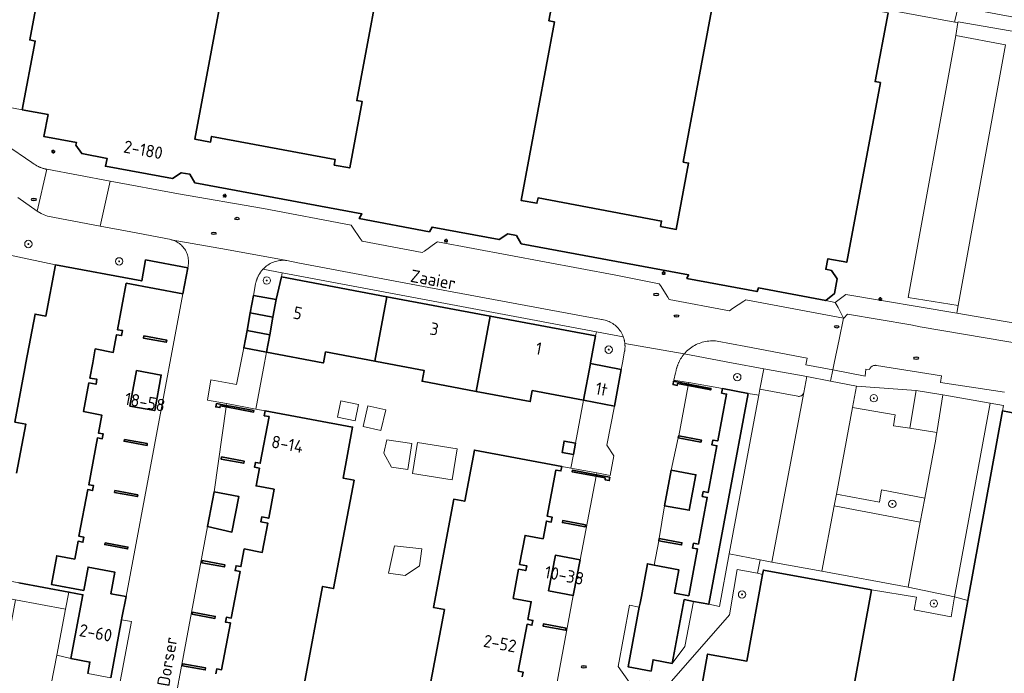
# Model space of a CAD drawing. Header units: metres. Extents: x 152610 to 160096, y 456114 to 462495.
# Tile 388 of 656: x 157570 to 157677, y 460329 to 460400. Entities that reach past the tile are written whole.
import ezdxf
from ezdxf.enums import TextEntityAlignment as Align

# ---------------------------------------------------------------- set-up
doc = ezdxf.new("R2010")
doc.units = ezdxf.units.M
doc.header["$LTSCALE"] = 0.5
doc.layers.get('0').update_dxf_attribs({"linetype": 'CONTINUOUS'})
for name, color, linetype, lineweight in [('B-PV-GR-BEPLANTING_CULTUUR_BODEMBEDEKKER-GV', 251, 'CONTINUOUS', 18), ('B-PV-GR-BEPLANTING_CULTUUR_HEESTERS-GV', 251, 'CONTINUOUS', 18), ('B-PV-GR-BOOM-S', 251, 'CONTINUOUS', 25), ('B-PV-GR-GROENVOORZIENING-GV', 251, 'CONTINUOUS', 18), ('B-PV-GR-HAAG-GV', 251, 'CONTINUOUS', 13), ('B-PV-IE-MEUBILAIR-S', 251, 'CONTINUOUS', 25), ('B-PV-OG-BEBOUWING-GV', 6, 'CONTINUOUS', 35), ('B-PV-OG-BEBOUWING-T18', 1, 'CONTINUOUS', 18), ('B-PV-OG-BEBOUWING_OVERBOUWING-GV', 251, 'CONTINUOUS', 18), ('B-PV-OG-BEBOUWING_SCHUUR-GV', 251, 'CONTINUOUS', 18), ('B-PV-OG-TERREIN_BEGROEID-GV', 251, 'CONTINUOUS', 18), ('B-PV-OG-TOPOGRAFIE-T18', 1, 'CONTINUOUS', 18), ('B-PV-VH-ONVERHARD_ZAND-GV', 251, 'CONTINUOUS', 18), ('B-PV-VH-OPENVERHARDING_BETONSTRAATSTEEN-GV', 251, 'CONTINUOUS', 18), ('B-PV-VH-OPENVERHARDING_STRAATBAKSTEEN-GV', 251, 'CONTINUOUS', 18), ('B-PV-VH-OPENVERHARDING_TEGEL-GV', 251, 'CONTINUOUS', 18)]:
    doc.layers.add(name, color=color, linetype=linetype, lineweight=lineweight)
doc.styles.add('NLCS-ISO', font='NLCS-ISO.ttf')
doc.styles.add('NLCS-ISO-M750-T18', font='NLCS-ISO.ttf', dxfattribs={"height": 1.35})

# ---------------------------------------------------------------- blocks, each defined once
blk = doc.blocks.new('SIE-MEUBILAIR_PAAL_LICHTMAST-SO')
for points in [[(-0.62, 0), (-1, 0)], [(-0.71, 0.71), (-0.44, 0.44)], [(0, 1), (0, 0.62)], [(0.44, 0.44), (0.71, 0.71)], [(1, 0), (0.62, 0)], [(-0.71, -0.71), (-0.44, -0.44)], [(0, -0.62), (0, -1)], [(0.44, -0.44), (0.71, -0.71)]]:
    blk.add_lwpolyline(points)
blk.add_circle((0, 0), 0.5)
blk = doc.blocks.new('SIE-MEUBILAIR_PUT_RIOOLPUT-SO')
blk.add_ellipse((0, 0), major_axis=(1.25, 0), ratio=0.54)
at = {"style": 'NLCS-ISO'}
blk.add_text('ri', height=0.75, dxfattribs=at).set_placement((-0.04, 0.07), align=Align.MIDDLE_CENTER)
blk = doc.blocks.new('SGR-BOOM_GBKN-SO')
at = {"linetype": 'ByBlock', "lineweight": 18}
h = blk.add_hatch(color=0, dxfattribs=at)
h.dxf.hatch_style = 1
edge = h.paths.add_edge_path()
edge.add_arc((0, 0), 0.25, 0, 360)
at = {"color": 0, "linetype": 'ByBlock', "lineweight": 18}
for radius in [2, 0.25]:
    blk.add_circle((0, 0), radius, dxfattribs=at)
at = {"color": 0, "linetype": 'ByBlock', "lineweight": 18, "style": 'NLCS-ISO'}
blk.add_attdef('SOORT', (2.5, 0), '', height=1.5, dxfattribs=at)

msp = doc.modelspace()

# ---------------------------------------------------------------- linework, layer by layer
at = {"layer": 'B-PV-GR-BEPLANTING_CULTUUR_BODEMBEDEKKER-GV', "flags": 128}
msp.add_lwpolyline([(157647.353, 460363.204), (157642.239, 460364.17), (157642.192, 460364.113), (157642.146, 460364.055), (157642.101, 460363.996), (157642.057, 460363.936), (157642.014, 460363.876), (157641.973, 460363.814), (157641.932, 460363.752), (157641.904, 460363.708), (157641.892, 460363.69), (157641.854, 460363.626), (157641.817, 460363.562), (157641.78, 460363.498), (157641.745, 460363.432), (157641.712, 460363.366), (157641.679, 460363.3), (157641.647, 460363.233), (157641.632, 460363.198), (157641.617, 460363.165), (157641.588, 460363.097), (157641.56, 460363.028), (157641.533, 460362.959), (157641.508, 460362.89), (157641.484, 460362.82), (157641.461, 460362.749), (157641.435, 460362.663), (157641.419, 460362.607), (157641.399, 460362.536), (157641.381, 460362.464), (157641.365, 460362.391), (157641.349, 460362.319), (157641.335, 460362.246), (157641.323, 460362.173), (157641.311, 460362.1), (157641.123, 460361.333), (157642.434, 460361.101), (157642.726, 460361.049), (157646.39, 460360.4), (157649.17, 460359.88), (157650.316, 460359.671), (157650.44, 460360.34), (157650.87, 460362.54)], close=True, dxfattribs=at)
at = {"layer": 'B-PV-GR-BEPLANTING_CULTUUR_HEESTERS-GV', "flags": 128}
for points in [[(157568.259, 460375.048), (157574.04, 460373.83), (157583.39, 460372.09), (157583.82, 460374.36), (157588.381, 460373.52), (157588.414, 460373.656), (157588.44, 460373.795), (157588.457, 460373.934), (157588.467, 460374.074), (157588.468, 460374.214), (157588.462, 460374.355), (157588.448, 460374.494), (157588.425, 460374.633), (157588.395, 460374.77), (157588.357, 460374.905), (157588.312, 460375.038), (157588.258, 460375.168), (157588.198, 460375.295), (157588.131, 460375.418), (157588.056, 460375.537), (157587.975, 460375.652), (157587.888, 460375.762), (157587.794, 460375.866), (157587.695, 460375.966), (157587.59, 460376.059), (157587.48, 460376.146), (157587.365, 460376.227), (157587.246, 460376.301), (157587.123, 460376.369), (157586.996, 460376.429), (157586.866, 460376.482), (157586.733, 460376.527), (157586.598, 460376.565), (157586.58, 460376.569), (157582.23, 460377.41), (157578.87, 460378.048), (157573.17, 460379.13), (157572.823, 460379.261), (157572.48, 460379.4), (157572.06, 460379.67), (157569.96, 460381.13)], [(157641.82, 460315.145), (157644.779, 460331.585), (157649.038, 460330.826), (157650.745, 460340.233), (157650.2, 460340.37), (157648.001, 460340.748), (157647.61, 460338.631), (157647.14, 460335.83), (157640.609, 460328.347)]]:
    msp.add_lwpolyline(points, dxfattribs=at)
for points in [[(157598.623, 460372.97), (157596.547, 460373.36), (157596.508, 460373.316), (157596.47, 460373.272), (157596.433, 460373.227), (157596.396, 460373.181), (157596.36, 460373.135), (157596.325, 460373.088), (157596.291, 460373.04), (157596.258, 460372.992), (157596.225, 460372.944), (157596.194, 460372.894), (157596.163, 460372.845), (157596.133, 460372.794), (157596.104, 460372.743), (157596.076, 460372.692), (157596.049, 460372.64), (157596.035, 460372.613), (157596.022, 460372.588), (157595.997, 460372.536), (157595.972, 460372.482), (157595.948, 460372.429), (157595.926, 460372.375), (157595.904, 460372.321), (157595.883, 460372.266), (157595.863, 460372.211), (157595.844, 460372.155), (157595.826, 460372.1), (157595.809, 460372.044), (157595.793, 460371.988), (157595.778, 460371.931), (157595.763, 460371.874), (157595.75, 460371.817), (157595.738, 460371.76), (157595.53, 460370.52), (157597.98, 460370.06), (157598.54, 460372.52)], [(157635.63, 460366.03), (157632.709, 460366.578), (157632.63, 460366.14), (157632.076, 460363.204), (157632.06, 460363.12), (157635.41, 460362.49), (157635.542, 460363.204), (157635.773, 460364.459), (157635.782, 460364.512), (157635.79, 460364.564), (157635.797, 460364.617), (157635.802, 460364.67), (157635.807, 460364.723), (157635.812, 460364.776), (157635.815, 460364.829), (157635.817, 460364.882), (157635.818, 460364.935), (157635.818, 460364.988), (157635.818, 460365.042), (157635.816, 460365.095), (157635.814, 460365.148), (157635.81, 460365.201), (157635.806, 460365.254), (157635.801, 460365.307), (157635.795, 460365.36), (157635.787, 460365.413), (157635.779, 460365.465), (157635.77, 460365.517), (157635.76, 460365.57), (157635.749, 460365.622), (157635.738, 460365.674), (157635.725, 460365.725), (157635.712, 460365.777), (157635.697, 460365.828), (157635.682, 460365.879), (157635.665, 460365.93), (157635.648, 460365.98)], [(157596.927, 460364.348), (157594.46, 460364.81), (157594.148, 460363.204), (157593.69, 460360.85), (157590.901, 460361.347), (157590.521, 460359.152), (157592.594, 460358.767), (157595.787, 460358.174), (157596.716, 460363.204)], [(157660.607, 460358.92), (157660.503, 460358.361), (157665.116, 460357.535), (157664.931, 460356.372), (157666.706, 460356.095), (157667.405, 460360.204), (157660.93, 460360.67)], [(157634.66, 460358.51), (157631.321, 460359.136), (157630.444, 460354.465), (157630.213, 460353.236), (157629.938, 460351.765), (157632.748, 460351.241), (157634.204, 460350.969), (157634.6, 460353.12), (157633.84, 460354.25)], [(157667.842, 460345.911), (157668.325, 460348.505), (157663.657, 460349.4), (157663.427, 460348.089), (157658.745, 460348.957), (157658.506, 460347.675)], [(157566.49, 460339.99), (157560.148, 460341.359), (157559.773, 460339.341), (157564.745, 460338.413), (157569.719, 460337.485), (157575.138, 460336.473), (157575.49, 460338.31), (157570.062, 460339.323)], [(157577.01, 460338.02), (157575.49, 460338.31), (157575.138, 460336.473), (157574.18, 460331.48), (157575.71, 460331.09)], [(157643.23, 460337.3), (157642.25, 460337.49), (157640.95, 460330.57), (157642.31, 460332.39)]]:
    msp.add_lwpolyline(points, close=True, dxfattribs=at)
at = {"layer": 'B-PV-GR-GROENVOORZIENING-GV', "flags": 128}
for points in [[(157653.82, 460403.46), (157653.76, 460403.15), (157664.35, 460401.17), (157662.95, 460393.72), (157663.52, 460393.61), (157659.87, 460374.11), (157657.82, 460374.5), (157657.6, 460373.35), (157658.2, 460373.23), (157658.84, 460372.3), (157658.55, 460370.74), (157657.6, 460369.95), (157658.62, 460369.757), (157659.761, 460370.599), (157671.801, 460368.573), (157671.96, 460369.403), (157666.546, 460370.293), (157671.687, 460398.723), (157671.931, 460400.127), (157671.583, 460400.192), (157661.381, 460402.069)], [(157671.583, 460400.192), (157671.931, 460400.127), (157671.946, 460400.215), (157682.176, 460398.44), (157696.902, 460395.557), (157697.247, 460397.144), (157671.942, 460401.829), (157671.605, 460400.308)]]:
    msp.add_lwpolyline(points, close=True, dxfattribs=at)
at = {"layer": 'B-PV-GR-HAAG-GV', "flags": 128}
msp.add_lwpolyline([(157651.758, 460341.571), (157650.479, 460341.806), (157650.2, 460340.37), (157650.745, 460340.233), (157650.83, 460340.701), (157662.544, 460338.56), (157667.442, 460337.769), (157667.188, 460336.379), (157671.179, 460335.638), (157671.575, 460337.808), (157666.53, 460338.86), (157657.179, 460340.577)], close=True, dxfattribs=at)
at = {"layer": 'B-PV-OG-BEBOUWING-GV', "flags": 128}
for points in [[(157574.55, 460415.88), (157571.25, 460398.24), (157571.84, 460398.13), (157570.44, 460390.67), (157573.23, 460390.15), (157572.79, 460387.76), (157576.32, 460387.1), (157576.26, 460386.81), (157576.88, 460385.91), (157579.63, 460385.39), (157579.46, 460384.54), (157586.75, 460383.19), (157587.69, 460383.83), (157588.62, 460383.66), (157589.15, 460382.75), (157607.28, 460379.36), (157606.986, 460378.851), (157614.594, 460377.427), (157614.89, 460377.94), (157622.15, 460376.57), (157623.09, 460377.21), (157624.04, 460377.03), (157624.57, 460376.12), (157642.71, 460372.74), (157642.539, 460372.351), (157650.147, 460370.937), (157650.29, 460371.33), (157657.6, 460369.95), (157658.55, 460370.74), (157658.84, 460372.3), (157658.2, 460373.23), (157657.6, 460373.35), (157657.82, 460374.5), (157659.87, 460374.11), (157663.52, 460393.61), (157662.95, 460393.72), (157664.35, 460401.17)], [(157610.02, 460409.3), (157606.72, 460391.67), (157607.31, 460391.55), (157605.96, 460384.35), (157604.28, 460384.66), (157604.39, 460385.26), (157590.97, 460387.77), (157590.86, 460387.15), (157589.14, 460387.48), (157592.76, 460406.83)], [(157645.43, 460402.62), (157642.13, 460384.98), (157642.72, 460384.87), (157641.38, 460377.68), (157639.68, 460378), (157639.79, 460378.59), (157626.38, 460381.1), (157626.27, 460380.51), (157624.54, 460380.83), (157628.16, 460400.21), (157627.57, 460400.32), (157628.97, 460407.79)], [(157580.04, 460329.02), (157581.213, 460335.317), (157581.25, 460335.51), (157581.69, 460337.84), (157580.05, 460338.14), (157580.49, 460340.47), (157577.57, 460341.02), (157577.1, 460338.49), (157573.59, 460339.15), (157574.17, 460342.26), (157576.13, 460341.9), (157576.49, 460343.83), (157577.02, 460343.73), (157577.12, 460344.27), (157576.59, 460344.37), (157577.54, 460349.43), (157578.07, 460349.33), (157578.17, 460349.87), (157577.64, 460349.97), (157578.59, 460355.05), (157579.12, 460354.95), (157579.22, 460355.48), (157578.69, 460355.58), (157579.05, 460357.53), (157577.08, 460357.9), (157577.67, 460361.02), (157578.44, 460360.88), (157578.54, 460361.41), (157577.77, 460361.55), (157578.08, 460363.204), (157578.36, 460364.7), (157580.31, 460364.33), (157580.67, 460366.25), (157581.21, 460366.15), (157581.31, 460366.69), (157580.77, 460366.79), (157581.72, 460371.83), (157587.85, 460370.685), (157588.203, 460372.576), (157588.381, 460373.52), (157583.82, 460374.36), (157583.39, 460372.09), (157574.04, 460373.83), (157573, 460368.27), (157571.82, 460368.49), (157570.832, 460363.204), (157570.718, 460362.593), (157569.63, 460356.77), (157570.82, 460356.54), (157569.818, 460351.21)], [(157601.03, 460328.269), (157603.02, 460338.919), (157604.21, 460338.699), (157606.421, 460350.46), (157605.231, 460350.691), (157606.27, 460356.228), (157596.78, 460357.99), (157596.68, 460357.46), (157597.21, 460357.36), (157596.26, 460352.29), (157595.73, 460352.39), (157595.691, 460352.183), (157595.63, 460351.86), (157596.16, 460351.76), (157595.8, 460349.84), (157597.76, 460349.47), (157597.17, 460346.33), (157596.41, 460346.47), (157596.31, 460345.94), (157597.07, 460345.8), (157596.47, 460342.62), (157594.52, 460342.99), (157594.16, 460341.08), (157593.63, 460341.18), (157593.53, 460340.65), (157594.06, 460340.55), (157593.11, 460335.49), (157592.58, 460335.59), (157592.48, 460335.06), (157593.01, 460334.96), (157592.06, 460329.88), (157591.53, 460329.98), (157591.43, 460329.45)], [(157679.044, 460357.561), (157676.76, 460357.98), (157673.014, 460337.384), (157669.723, 460319.286)], [(157624.668, 460329.097), (157624.768, 460329.628), (157624.238, 460329.728), (157625.191, 460334.816), (157625.721, 460334.715), (157625.822, 460335.246), (157625.291, 460335.347), (157625.652, 460337.259), (157623.689, 460337.631), (157624.281, 460340.785), (157625.052, 460340.645), (157625.153, 460341.176), (157624.381, 460341.316), (157624.973, 460344.471), (157626.936, 460344.099), (157627.287, 460346.012), (157627.818, 460345.912), (157627.918, 460346.443), (157627.388, 460346.543), (157628.33, 460351.56), (157628.86, 460351.46), (157628.95, 460351.95), (157619.48, 460353.73), (157618.43, 460348.17), (157617.24, 460348.39), (157615.03, 460336.64), (157616.22, 460336.42), (157614.22, 460325.76)], [(157570.062, 460339.323), (157575.49, 460338.31), (157577.01, 460338.02), (157575.71, 460331.09), (157577.77, 460330.71), (157577.54, 460329.49)]]:
    msp.add_lwpolyline(points, dxfattribs=at)
for points in [[(157609.992, 460370.377), (157598.54, 460372.52), (157597.98, 460370.06), (157597.629, 460368.156), (157597.278, 460366.252), (157596.927, 460364.348), (157603.044, 460363.204), (157603.123, 460363.204), (157603.34, 460364.38), (157608.68, 460363.38)], [(157597.98, 460370.06), (157595.53, 460370.52), (157595.173, 460368.617), (157597.629, 460368.156)], [(157621.206, 460368.278), (157609.992, 460370.377), (157608.68, 460363.38), (157609.619, 460363.204), (157614.02, 460362.38), (157613.8, 460361.19), (157619.67, 460360.09)], [(157597.629, 460368.156), (157595.173, 460368.617), (157594.817, 460366.714), (157597.278, 460366.252)], [(157632.63, 460366.14), (157621.206, 460368.278), (157619.67, 460360.09), (157625.54, 460358.99), (157625.76, 460360.18), (157631.321, 460359.136), (157632.06, 460363.12), (157632.076, 460363.204)], [(157583.619, 460366.121), (157583.578, 460365.889), (157586.061, 460365.429), (157586.1, 460365.66)], [(157597.278, 460366.252), (157594.817, 460366.714), (157594.46, 460364.81), (157596.927, 460364.348)], [(157635.41, 460362.49), (157632.06, 460363.12), (157631.321, 460359.136), (157634.66, 460358.51)], [(157582.83, 460362.35), (157582.12, 460358.5), (157584.8, 460358.01), (157585.51, 460361.87)], [(157642.666, 460360.722), (157645.11, 460360.26), (157645.14, 460360.42), (157642.697, 460360.884), (157641.09, 460361.19), (157641.03, 460360.83), (157641.48, 460360.75), (157641.51, 460360.94)], [(157649.17, 460359.88), (157646.39, 460360.4), (157646.323, 460360.037), (157646.3, 460359.91), (157646.83, 460359.81), (157645.88, 460354.72), (157645.35, 460354.82), (157645.25, 460354.29), (157645.78, 460354.19), (157644.83, 460349.12), (157644.3, 460349.22), (157644.2, 460348.69), (157644.73, 460348.59), (157643.78, 460343.52), (157643.25, 460343.62), (157643.15, 460343.09), (157643.68, 460342.99), (157642.73, 460337.92), (157641.18, 460338.21), (157641.65, 460340.74), (157638.991, 460341.24), (157638.621, 460341.31), (157638.25, 460341.38), (157637.59, 460337.84), (157637.454, 460337.111), (157637.37, 460336.66), (157636.15, 460330.21), (157638.64, 460329.74), (157638.87, 460330.96), (157640.95, 460330.57), (157642.25, 460337.49), (157643.23, 460337.3), (157644.9, 460336.99)], [(157592.567, 460358.576), (157591.49, 460358.78), (157591.43, 460358.42), (157591.87, 460358.34), (157591.91, 460358.54), (157592.545, 460358.421), (157595.53, 460357.86), (157595.56, 460358.01), (157593.229, 460358.451)], [(157641.6, 460355.06), (157644.06, 460354.6), (157644.1, 460354.82), (157641.64, 460355.29)], [(157581.519, 460354.885), (157581.486, 460354.687), (157583.967, 460354.232), (157584.002, 460354.43)], [(157630.444, 460354.465), (157629.217, 460354.695), (157628.985, 460353.466), (157630.213, 460353.236)], [(157592.06, 460352.98), (157592.01, 460352.75), (157594.47, 460352.3), (157594.51, 460352.52)], [(157632.712, 460351.049), (157630.11, 460351.53), (157630.08, 460351.37), (157632.68, 460350.886), (157633.68, 460350.7), (157633.65, 460350.51), (157634.1, 460350.42), (157634.17, 460350.78)], [(157640.11, 460347.69), (157642.78, 460347.2), (157643.5, 460351.05), (157640.82, 460351.54)], [(157580.475, 460349.328), (157580.442, 460349.133), (157582.92, 460348.671), (157582.956, 460348.867)], [(157591.24, 460349.21), (157590.52, 460345.43), (157593.18, 460344.83), (157593.92, 460348.7)], [(157631.53, 460345.62), (157629.07, 460346.08), (157629.03, 460345.85), (157631.49, 460345.39)], [(157579.422, 460343.663), (157579.381, 460343.468), (157581.866, 460343.006), (157581.902, 460343.202)], [(157639.49, 460343.89), (157641.95, 460343.43), (157641.99, 460343.66), (157639.53, 460344.12)], [(157589.96, 460341.73), (157589.91, 460341.5), (157592.37, 460341.04), (157592.41, 460341.27)], [(157630.95, 460341.81), (157628.27, 460342.32), (157627.53, 460338.46), (157630.21, 460337.93), (157630.245, 460338.112)], [(157662.544, 460338.56), (157650.83, 460340.701), (157650.745, 460340.233), (157649.038, 460330.826), (157644.779, 460331.585), (157641.82, 460315.145), (157645.068, 460314.543), (157650.078, 460313.614), (157650.088, 460313.612), (157652.527, 460313.16), (157652.544, 460313.157), (157657.739, 460312.194)], [(157588.91, 460336.14), (157588.87, 460335.92), (157591.33, 460335.46), (157591.37, 460335.68)], [(157629.43, 460334.4), (157626.97, 460334.86), (157626.93, 460334.63), (157629.38, 460334.17)], [(157587.87, 460330.54), (157587.83, 460330.31), (157590.28, 460329.86), (157590.33, 460330.08)]]:
    msp.add_lwpolyline(points, close=True, dxfattribs=at)
at = {"layer": 'B-PV-OG-BEBOUWING_OVERBOUWING-GV', "flags": 128}
msp.add_lwpolyline([(157617.607, 460353.871), (157613.32, 460354.562), (157612.776, 460351.189), (157617.064, 460350.498)], close=True, dxfattribs=at)
at = {"layer": 'B-PV-OG-BEBOUWING_SCHUUR-GV', "flags": 128}
for points in [[(157606.923, 460358.664), (157605.003, 460359.057), (157604.642, 460357.292), (157606.563, 460356.9)], [(157609.861, 460358.105), (157607.934, 460358.547), (157607.413, 460356.281), (157609.34, 460355.838)], [(157612.71, 460354.424), (157609.975, 460354.854), (157609.643, 460353.403), (157610.493, 460351.887), (157612.273, 460351.61)], [(157613.791, 460342.99), (157610.798, 460343.338), (157610.171, 460340.372), (157611.958, 460340.121), (157613.522, 460341.175)]]:
    msp.add_lwpolyline(points, close=True, dxfattribs=at)
at = {"layer": 'B-PV-OG-TERREIN_BEGROEID-GV', "flags": 128}
msp.add_lwpolyline([(157671.605, 460400.308), (157671.942, 460401.829), (157697.247, 460397.144), (157696.902, 460395.557), (157682.176, 460398.44), (157681.968, 460397.413), (157682.204, 460397.37), (157704.748, 460393.579), (157704.994, 460393.538), (157705.576, 460397), (157705.373, 460397.274), (157701.765, 460399.201), (157701.075, 460399.57), (157680.594, 460403.422), (157677.906, 460403.978), (157675.43, 460404.655), (157662.246, 460408.644), (157661.381, 460402.069), (157671.583, 460400.192)], close=True, dxfattribs=at)
at = {"layer": 'B-PV-VH-ONVERHARD_ZAND-GV', "flags": 128}
msp.add_lwpolyline([(157651.758, 460341.571), (157650.479, 460341.806), (157650.2, 460340.37), (157650.745, 460340.233), (157650.83, 460340.701), (157662.544, 460338.56), (157667.442, 460337.769), (157667.188, 460336.379), (157671.179, 460335.638), (157671.575, 460337.808), (157666.53, 460338.86), (157657.179, 460340.577)], close=True, dxfattribs=at)
at = {"layer": 'B-PV-VH-OPENVERHARDING_BETONSTRAATSTEEN-GV', "flags": 128}
for points in [[(157682.176, 460398.44), (157671.946, 460400.215), (157671.931, 460400.127), (157671.687, 460398.723), (157677.074, 460397.722), (157671.96, 460369.403), (157671.801, 460368.573), (157677.054, 460367.68)], [(157569.96, 460381.13), (157572.06, 460379.67), (157573.1, 460384.202), (157573.034, 460384.216), (157572.969, 460384.23), (157572.904, 460384.246), (157572.839, 460384.263), (157572.775, 460384.281), (157572.71, 460384.301), (157572.646, 460384.321), (157572.583, 460384.342), (157572.52, 460384.365), (157572.457, 460384.389), (157572.395, 460384.413), (157572.333, 460384.439), (157572.272, 460384.466), (157572.242, 460384.48), (157572.211, 460384.494), (157572.15, 460384.523), (157572.091, 460384.553), (157572.031, 460384.584), (157571.972, 460384.617), (157571.914, 460384.65), (157571.856, 460384.684), (157571.799, 460384.719), (157571.743, 460384.756), (157571.687, 460384.793), (157571.632, 460384.831), (157571.578, 460384.87), (157571.524, 460384.91), (157571.471, 460384.951), (157568.6, 460386.88)], [(157587.05, 460326.78), (157590.52, 460345.43), (157591.24, 460349.21), (157592.545, 460358.421), (157591.91, 460358.54), (157591.87, 460358.34), (157591.43, 460358.42), (157591.49, 460358.78), (157592.567, 460358.576), (157592.594, 460358.767), (157590.521, 460359.152), (157590.901, 460361.347), (157593.69, 460360.85), (157594.148, 460363.204), (157594.46, 460364.81), (157594.817, 460366.714), (157595.173, 460368.617), (157595.53, 460370.52), (157595.738, 460371.76), (157595.75, 460371.817), (157595.763, 460371.874), (157595.778, 460371.931), (157595.793, 460371.988), (157595.809, 460372.044), (157595.826, 460372.1), (157595.844, 460372.155), (157595.863, 460372.211), (157595.883, 460372.266), (157595.904, 460372.321), (157595.926, 460372.375), (157595.948, 460372.429), (157595.972, 460372.482), (157595.997, 460372.536), (157596.022, 460372.588), (157596.035, 460372.613), (157596.049, 460372.64), (157596.076, 460372.692), (157596.104, 460372.743), (157596.133, 460372.794), (157596.163, 460372.845), (157596.194, 460372.894), (157596.225, 460372.944), (157596.258, 460372.992), (157596.291, 460373.04), (157596.325, 460373.088), (157596.36, 460373.135), (157596.396, 460373.181), (157596.433, 460373.227), (157596.47, 460373.272), (157596.508, 460373.316), (157596.547, 460373.36), (157596.595, 460373.41), (157596.706, 460373.519), (157596.822, 460373.621), (157596.944, 460373.718), (157597.07, 460373.808), (157597.201, 460373.892), (157597.336, 460373.968), (157597.475, 460374.038), (157597.617, 460374.1), (157597.762, 460374.155), (157597.91, 460374.203), (157598.06, 460374.243), (157598.212, 460374.275), (157598.366, 460374.299), (157598.52, 460374.315), (157598.675, 460374.323), (157598.83, 460374.323), (157598.986, 460374.316), (157599.14, 460374.3), (157592.573, 460375.487), (157586.598, 460376.565), (157586.733, 460376.527), (157586.866, 460376.482), (157586.996, 460376.429), (157587.123, 460376.369), (157587.246, 460376.301), (157587.365, 460376.227), (157587.48, 460376.146), (157587.59, 460376.059), (157587.695, 460375.966), (157587.794, 460375.866), (157587.888, 460375.762), (157587.975, 460375.652), (157588.056, 460375.537), (157588.131, 460375.418), (157588.198, 460375.295), (157588.258, 460375.168), (157588.312, 460375.038), (157588.357, 460374.905), (157588.395, 460374.77), (157588.425, 460374.633), (157588.448, 460374.494), (157588.462, 460374.355), (157588.468, 460374.214), (157588.467, 460374.074), (157588.457, 460373.934), (157588.44, 460373.795), (157588.414, 460373.656), (157588.381, 460373.52), (157588.203, 460372.576), (157587.85, 460370.685), (157581.69, 460337.84), (157581.25, 460335.51), (157581.213, 460335.317), (157582.292, 460335.117), (157580.856, 460327.442)], [(157636.115, 460328.766), (157635.07, 460330.25), (157636.311, 460336.88), (157637.37, 460336.66), (157637.454, 460337.111), (157637.59, 460337.84), (157638.25, 460341.38), (157638.621, 460341.31), (157638.991, 460341.24), (157639.49, 460343.89), (157639.53, 460344.12), (157640.11, 460347.69), (157640.82, 460351.54), (157641.6, 460355.06), (157641.64, 460355.29), (157642.666, 460360.722), (157641.51, 460360.94), (157641.48, 460360.75), (157641.03, 460360.83), (157641.09, 460361.19), (157642.697, 460360.884), (157642.726, 460361.049), (157642.434, 460361.101), (157641.123, 460361.333), (157641.311, 460362.1), (157641.323, 460362.173), (157641.335, 460362.246), (157641.349, 460362.319), (157641.365, 460362.391), (157641.381, 460362.464), (157641.399, 460362.536), (157641.419, 460362.607), (157641.435, 460362.663), (157641.461, 460362.749), (157641.484, 460362.82), (157641.508, 460362.89), (157641.533, 460362.959), (157641.56, 460363.028), (157641.588, 460363.097), (157641.617, 460363.165), (157641.632, 460363.198), (157641.647, 460363.233), (157641.679, 460363.3), (157641.712, 460363.366), (157641.745, 460363.432), (157641.78, 460363.498), (157641.817, 460363.562), (157641.854, 460363.626), (157641.892, 460363.69), (157641.904, 460363.708), (157641.932, 460363.752), (157641.973, 460363.814), (157642.014, 460363.876), (157642.057, 460363.936), (157642.101, 460363.996), (157642.146, 460364.055), (157642.192, 460364.113), (157642.239, 460364.17), (157635.801, 460365.307), (157635.806, 460365.254), (157635.81, 460365.201), (157635.814, 460365.148), (157635.816, 460365.095), (157635.818, 460365.042), (157635.818, 460364.988), (157635.818, 460364.935), (157635.817, 460364.882), (157635.815, 460364.829), (157635.812, 460364.776), (157635.807, 460364.723), (157635.802, 460364.67), (157635.797, 460364.617), (157635.79, 460364.564), (157635.782, 460364.512), (157635.773, 460364.459), (157635.542, 460363.204), (157635.41, 460362.49), (157634.66, 460358.51), (157633.84, 460354.25), (157634.6, 460353.12), (157634.204, 460350.969), (157632.748, 460351.241), (157632.712, 460351.049), (157634.17, 460350.78), (157634.1, 460350.42), (157633.65, 460350.51), (157633.68, 460350.7), (157632.68, 460350.886), (157630.95, 460341.81), (157630.245, 460338.112), (157630.21, 460337.93), (157626.75, 460319.39)], [(157591.43, 460329.45), (157591.53, 460329.98), (157592.06, 460329.88), (157593.01, 460334.96), (157592.48, 460335.06), (157592.58, 460335.59), (157593.11, 460335.49), (157594.06, 460340.55), (157593.53, 460340.65), (157593.63, 460341.18), (157594.16, 460341.08), (157594.52, 460342.99), (157596.47, 460342.62), (157597.07, 460345.8), (157596.31, 460345.94), (157596.41, 460346.47), (157597.17, 460346.33), (157597.76, 460349.47), (157595.8, 460349.84), (157596.16, 460351.76), (157595.63, 460351.86), (157595.691, 460352.183), (157595.73, 460352.39), (157596.26, 460352.29), (157597.21, 460357.36), (157596.68, 460357.46), (157596.78, 460357.99), (157595.787, 460358.174), (157592.594, 460358.767), (157592.567, 460358.576), (157593.229, 460358.451), (157595.56, 460358.01), (157595.53, 460357.86), (157592.545, 460358.421), (157591.24, 460349.21), (157593.92, 460348.7), (157593.18, 460344.83), (157590.52, 460345.43), (157587.05, 460326.78)], [(157626.75, 460319.39), (157630.21, 460337.93), (157627.53, 460338.46), (157628.27, 460342.32), (157630.95, 460341.81), (157632.68, 460350.886), (157630.08, 460351.37), (157630.11, 460351.53), (157632.712, 460351.049), (157632.748, 460351.241), (157629.938, 460351.765), (157628.95, 460351.95), (157628.86, 460351.46), (157628.33, 460351.56), (157627.388, 460346.543), (157627.918, 460346.443), (157627.818, 460345.912), (157627.287, 460346.012), (157626.936, 460344.099), (157624.973, 460344.471), (157624.381, 460341.316), (157625.153, 460341.176), (157625.052, 460340.645), (157624.281, 460340.785), (157623.689, 460337.631), (157625.652, 460337.259), (157625.291, 460335.347), (157625.822, 460335.246), (157625.721, 460334.715), (157625.191, 460334.816), (157624.238, 460329.728), (157624.768, 460329.628), (157624.668, 460329.097)], [(157669.723, 460319.286), (157673.014, 460337.384), (157671.575, 460337.808), (157671.179, 460335.638), (157667.188, 460336.379), (157667.442, 460337.769), (157662.544, 460338.56), (157657.739, 460312.194)]]:
    msp.add_lwpolyline(points, dxfattribs=at)
for points in [[(157671.687, 460398.723), (157666.546, 460370.293), (157671.96, 460369.403), (157677.074, 460397.722)], [(157579.988, 460382.923), (157573.1, 460384.202), (157572.06, 460379.67), (157572.48, 460379.4), (157572.823, 460379.261), (157573.17, 460379.13), (157578.87, 460378.048)], [(157644.204, 460365.427), (157644.378, 460365.473), (157644.554, 460365.511), (157644.732, 460365.541), (157644.911, 460365.563), (157645.091, 460365.577), (157645.271, 460365.583), (157645.451, 460365.581), (157645.631, 460365.571), (157645.81, 460365.553), (157648.93, 460364.97), (157655.56, 460363.72), (157655.42, 460362.98), (157658.36, 460362.42), (157658.509, 460363.156), (157659.03, 460365.716), (157659.505, 460368.055), (157648.925, 460370.049), (157648.706, 460369.901), (157647.48, 460369.077), (157647.146, 460368.852), (157640.625, 460370.069), (157640.471, 460370.311), (157639.653, 460371.598), (157639.533, 460371.786), (157634.82, 460372.704), (157615.474, 460376.348), (157615.286, 460376.212), (157614.063, 460375.326), (157613.829, 460375.157), (157607.303, 460376.39), (157607.103, 460376.682), (157606.25, 460377.924), (157606.113, 460378.124), (157596.59, 460379.937), (157587.38, 460381.55), (157579.988, 460382.923), (157578.87, 460378.048), (157582.23, 460377.41), (157586.58, 460376.569), (157586.598, 460376.565), (157592.573, 460375.487), (157599.14, 460374.3), (157600.32, 460374.06), (157614.54, 460371.38), (157631.08, 460368.3), (157633.27, 460367.912), (157633.347, 460367.9), (157633.498, 460367.87), (157633.648, 460367.833), (157633.795, 460367.788), (157633.94, 460367.735), (157634.083, 460367.674), (157634.221, 460367.607), (157634.356, 460367.532), (157634.488, 460367.451), (157634.614, 460367.362), (157634.736, 460367.268), (157634.853, 460367.167), (157634.964, 460367.06), (157635.07, 460366.948), (157635.17, 460366.83), (157635.264, 460366.707), (157635.351, 460366.58), (157635.431, 460366.448), (157635.505, 460366.312), (157635.571, 460366.173), (157635.63, 460366.03), (157635.648, 460365.98), (157635.665, 460365.93), (157635.682, 460365.879), (157635.697, 460365.828), (157635.712, 460365.777), (157635.725, 460365.725), (157635.738, 460365.674), (157635.749, 460365.622), (157635.76, 460365.57), (157635.77, 460365.517), (157635.779, 460365.465), (157635.787, 460365.413), (157635.795, 460365.36), (157635.801, 460365.307), (157642.239, 460364.17), (157642.254, 460364.188), (157642.376, 460364.321), (157642.503, 460364.449), (157642.635, 460364.571), (157642.773, 460364.687), (157642.916, 460364.797), (157643.063, 460364.9), (157643.216, 460364.997), (157643.372, 460365.087), (157643.532, 460365.169), (157643.695, 460365.245), (157643.862, 460365.313), (157644.032, 460365.374)], [(157598.986, 460374.316), (157598.83, 460374.323), (157598.675, 460374.323), (157598.52, 460374.315), (157598.366, 460374.299), (157598.212, 460374.275), (157598.06, 460374.243), (157597.91, 460374.203), (157597.762, 460374.155), (157597.617, 460374.1), (157597.475, 460374.038), (157597.336, 460373.968), (157597.201, 460373.892), (157597.07, 460373.808), (157596.944, 460373.718), (157596.822, 460373.621), (157596.706, 460373.519), (157596.595, 460373.41), (157596.547, 460373.36), (157598.623, 460372.97), (157632.709, 460366.578), (157635.63, 460366.03), (157635.571, 460366.173), (157635.505, 460366.312), (157635.431, 460366.448), (157635.351, 460366.58), (157635.264, 460366.707), (157635.17, 460366.83), (157635.07, 460366.948), (157634.964, 460367.06), (157634.853, 460367.167), (157634.736, 460367.268), (157634.614, 460367.362), (157634.488, 460367.451), (157634.356, 460367.532), (157634.221, 460367.607), (157634.083, 460367.674), (157633.94, 460367.735), (157633.795, 460367.788), (157633.648, 460367.833), (157633.498, 460367.87), (157633.347, 460367.9), (157633.27, 460367.912), (157631.08, 460368.3), (157614.54, 460371.38), (157600.32, 460374.06), (157599.14, 460374.3)], [(157587.85, 460370.685), (157581.72, 460371.83), (157580.77, 460366.79), (157581.31, 460366.69), (157581.21, 460366.15), (157580.67, 460366.25), (157580.31, 460364.33), (157578.36, 460364.7), (157578.08, 460363.204), (157577.77, 460361.55), (157578.54, 460361.41), (157578.44, 460360.88), (157577.67, 460361.02), (157577.08, 460357.9), (157579.05, 460357.53), (157578.69, 460355.58), (157579.22, 460355.48), (157579.12, 460354.95), (157578.59, 460355.05), (157577.64, 460349.97), (157578.17, 460349.87), (157578.07, 460349.33), (157577.54, 460349.43), (157576.59, 460344.37), (157577.12, 460344.27), (157577.02, 460343.73), (157576.49, 460343.83), (157576.13, 460341.9), (157574.17, 460342.26), (157573.59, 460339.15), (157577.1, 460338.49), (157577.57, 460341.02), (157580.49, 460340.47), (157580.05, 460338.14), (157581.69, 460337.84)], [(157583.578, 460365.889), (157583.619, 460366.121), (157586.1, 460365.66), (157586.061, 460365.429)], [(157582.12, 460358.5), (157582.83, 460362.35), (157585.51, 460361.87), (157584.8, 460358.01)], [(157655.53, 460361.7), (157650.87, 460362.54), (157650.44, 460360.34), (157654.564, 460359.564), (157654.63, 460359.556), (157654.698, 460359.555), (157654.764, 460359.563), (157654.829, 460359.578), (157654.892, 460359.601), (157654.952, 460359.631), (157655.008, 460359.668), (157655.059, 460359.712), (157655.104, 460359.761), (157655.143, 460359.816), (157655.176, 460359.874), (157655.201, 460359.937), (157655.212, 460359.972), (157655.216, 460359.991)], [(157660.607, 460358.92), (157660.93, 460360.67), (157658.113, 460361.207), (157655.53, 460361.7), (157655.216, 460359.991), (157655.212, 460359.972), (157651.758, 460341.571), (157657.179, 460340.577), (157658.506, 460347.675), (157658.745, 460348.957), (157660.503, 460358.361)], [(157646.39, 460360.4), (157642.726, 460361.049), (157642.697, 460360.884), (157645.14, 460360.42), (157645.11, 460360.26), (157642.666, 460360.722), (157641.64, 460355.29), (157644.1, 460354.82), (157644.06, 460354.6), (157641.6, 460355.06), (157640.82, 460351.54), (157643.5, 460351.05), (157642.78, 460347.2), (157640.11, 460347.69), (157639.53, 460344.12), (157641.99, 460343.66), (157641.95, 460343.43), (157639.49, 460343.89), (157638.991, 460341.24), (157641.65, 460340.74), (157641.18, 460338.21), (157642.73, 460337.92), (157643.68, 460342.99), (157643.15, 460343.09), (157643.25, 460343.62), (157643.78, 460343.52), (157644.73, 460348.59), (157644.2, 460348.69), (157644.3, 460349.22), (157644.83, 460349.12), (157645.78, 460354.19), (157645.25, 460354.29), (157645.35, 460354.82), (157645.88, 460354.72), (157646.83, 460359.81), (157646.3, 460359.91), (157646.323, 460360.037)], [(157654.564, 460359.564), (157650.44, 460360.34), (157650.316, 460359.671), (157649.201, 460353.708), (157647.12, 460342.46), (157650.479, 460341.806), (157651.758, 460341.571), (157655.212, 460359.972), (157655.201, 460359.937), (157655.176, 460359.874), (157655.143, 460359.816), (157655.104, 460359.761), (157655.059, 460359.712), (157655.008, 460359.668), (157654.952, 460359.631), (157654.892, 460359.601), (157654.829, 460359.578), (157654.764, 460359.563), (157654.698, 460359.555), (157654.63, 460359.556)], [(157671.575, 460337.808), (157675.411, 460358.828), (157670.276, 460359.726), (157669.668, 460355.834), (157669.637, 460355.638), (157669.542, 460355.028), (157669.534, 460354.966), (157669.517, 460354.906), (157668.325, 460348.505), (157667.842, 460345.911), (157666.53, 460338.86)], [(157669.517, 460354.906), (157669.534, 460354.966), (157669.542, 460355.028), (157669.637, 460355.638), (157666.706, 460356.095), (157664.931, 460356.372), (157665.116, 460357.535), (157660.503, 460358.361), (157658.745, 460348.957), (157663.427, 460348.089), (157663.657, 460349.4), (157668.325, 460348.505)], [(157581.486, 460354.687), (157581.519, 460354.885), (157584.002, 460354.43), (157583.967, 460354.232)], [(157592.01, 460352.75), (157592.06, 460352.98), (157594.51, 460352.52), (157594.47, 460352.3)], [(157580.442, 460349.133), (157580.475, 460349.328), (157582.956, 460348.867), (157582.92, 460348.671)], [(157657.179, 460340.577), (157666.53, 460338.86), (157667.842, 460345.911), (157658.506, 460347.675)], [(157629.03, 460345.85), (157629.07, 460346.08), (157631.53, 460345.62), (157631.49, 460345.39)], [(157579.381, 460343.468), (157579.422, 460343.663), (157581.902, 460343.202), (157581.866, 460343.006)], [(157650.479, 460341.806), (157647.12, 460342.46), (157646.082, 460336.756), (157644.9, 460336.99), (157643.23, 460337.3), (157642.31, 460332.39), (157640.95, 460330.57), (157638.87, 460330.96), (157638.64, 460329.74), (157636.15, 460330.21), (157637.37, 460336.66), (157636.311, 460336.88), (157635.07, 460330.25), (157636.115, 460328.766), (157637.71, 460326.5), (157638.52, 460328.65), (157640.609, 460328.347), (157647.14, 460335.83), (157647.61, 460338.631), (157648.001, 460340.748), (157650.2, 460340.37)], [(157589.91, 460341.5), (157589.96, 460341.73), (157592.41, 460341.27), (157592.37, 460341.04)], [(157575.138, 460336.473), (157569.719, 460337.485), (157564.846, 460311.404), (157565.048, 460311.639), (157565.358, 460311.655), (157570.29, 460310.77), (157573.58, 460328.3), (157574.18, 460331.48)], [(157588.87, 460335.92), (157588.91, 460336.14), (157591.37, 460335.68), (157591.33, 460335.46)], [(157626.93, 460334.63), (157626.97, 460334.86), (157629.43, 460334.4), (157629.38, 460334.17)], [(157587.83, 460330.31), (157587.87, 460330.54), (157590.33, 460330.08), (157590.28, 460329.86)]]:
    msp.add_lwpolyline(points, close=True, dxfattribs=at)
at = {"layer": 'B-PV-VH-OPENVERHARDING_STRAATBAKSTEEN-GV', "flags": 128}
msp.add_lwpolyline([(157659.524, 460368.051), (157659.541, 460368.048), (157659.964, 460368.497), (157666.828, 460367.319), (157667.818, 460367.111), (157695.818, 460362.356), (157696.152, 460362.299), (157696.442, 460364.399), (157694.129, 460364.792), (157687.888, 460365.842), (157677.054, 460367.68), (157671.801, 460368.573), (157659.761, 460370.599), (157658.62, 460369.757), (157658.95, 460369.218)], close=True, dxfattribs=at)
msp.add_lwpolyline([(157695.818, 460362.356), (157667.818, 460367.111), (157666.828, 460367.319), (157659.964, 460368.497), (157659.541, 460368.048), (157659.524, 460368.051), (157659.505, 460368.055), (157659.03, 460365.716), (157658.509, 460363.156), (157658.36, 460362.42), (157661.88, 460361.75), (157661.94, 460362.5), (157662.343, 460362.469), (157662.363, 460362.53), (157662.392, 460362.594), (157662.429, 460362.654), (157662.471, 460362.71), (157662.52, 460362.761), (157662.575, 460362.806), (157662.634, 460362.844), (157662.697, 460362.876), (157662.763, 460362.9), (157662.832, 460362.916), (157662.902, 460362.925), (157662.972, 460362.926), (157663.042, 460362.918), (157663.111, 460362.903), (157670.144, 460361.779), (157670.04, 460361.08), (157676.97, 460360)], dxfattribs=at)
at = {"layer": 'B-PV-VH-OPENVERHARDING_TEGEL-GV', "flags": 128}
for points in [[(157568.6, 460386.88), (157571.471, 460384.951), (157571.524, 460384.91), (157571.578, 460384.87), (157571.632, 460384.831), (157571.687, 460384.793), (157571.743, 460384.756), (157571.799, 460384.719), (157571.856, 460384.684), (157571.914, 460384.65), (157571.972, 460384.617), (157572.031, 460384.584), (157572.091, 460384.553), (157572.15, 460384.523), (157572.211, 460384.494), (157572.242, 460384.48), (157572.272, 460384.466), (157572.333, 460384.439), (157572.395, 460384.413), (157572.457, 460384.389), (157572.52, 460384.365), (157572.583, 460384.342), (157572.646, 460384.321), (157572.71, 460384.301), (157572.775, 460384.281), (157572.839, 460384.263), (157572.904, 460384.246), (157572.969, 460384.23), (157573.034, 460384.216), (157573.1, 460384.202), (157579.988, 460382.923), (157587.38, 460381.55), (157596.59, 460379.937), (157606.113, 460378.124), (157606.25, 460377.924), (157607.103, 460376.682), (157607.303, 460376.39), (157613.829, 460375.157), (157614.063, 460375.326), (157615.286, 460376.212), (157615.474, 460376.348), (157634.82, 460372.704), (157639.533, 460371.786), (157639.653, 460371.598), (157640.471, 460370.311), (157640.625, 460370.069), (157647.146, 460368.852), (157647.48, 460369.077), (157648.706, 460369.901), (157648.925, 460370.049), (157659.505, 460368.055), (157659.524, 460368.051), (157658.95, 460369.218), (157658.62, 460369.757), (157657.6, 460369.95), (157650.29, 460371.33), (157650.147, 460370.937), (157642.539, 460372.351), (157642.71, 460372.74), (157624.57, 460376.12), (157624.04, 460377.03), (157623.09, 460377.21), (157622.15, 460376.57), (157614.89, 460377.94), (157614.594, 460377.427), (157606.986, 460378.851), (157607.28, 460379.36), (157589.15, 460382.75), (157588.62, 460383.66), (157587.69, 460383.83), (157586.75, 460383.19), (157579.46, 460384.54), (157579.63, 460385.39), (157576.88, 460385.91), (157576.26, 460386.81), (157576.32, 460387.1), (157572.79, 460387.76), (157573.23, 460390.15), (157570.44, 460390.67), (157565.48, 460391.59)], [(157676.97, 460360), (157670.04, 460361.08), (157670.144, 460361.779), (157663.111, 460362.903), (157663.042, 460362.918), (157662.972, 460362.926), (157662.902, 460362.925), (157662.832, 460362.916), (157662.763, 460362.9), (157662.697, 460362.876), (157662.634, 460362.844), (157662.575, 460362.806), (157662.52, 460362.761), (157662.471, 460362.71), (157662.429, 460362.654), (157662.392, 460362.594), (157662.363, 460362.53), (157662.343, 460362.469), (157661.94, 460362.5), (157661.88, 460361.75), (157658.36, 460362.42), (157658.113, 460361.207), (157660.93, 460360.67), (157667.405, 460360.204), (157670.276, 460359.726), (157675.411, 460358.828), (157676.868, 460358.573), (157676.76, 460357.98), (157679.044, 460357.561)]]:
    msp.add_lwpolyline(points, dxfattribs=at)
for points in [[(157658.113, 460361.207), (157658.36, 460362.42), (157655.42, 460362.98), (157655.56, 460363.72), (157648.93, 460364.97), (157645.81, 460365.553), (157645.631, 460365.571), (157645.451, 460365.581), (157645.271, 460365.583), (157645.091, 460365.577), (157644.911, 460365.563), (157644.732, 460365.541), (157644.554, 460365.511), (157644.378, 460365.473), (157644.204, 460365.427), (157644.032, 460365.374), (157643.862, 460365.313), (157643.695, 460365.245), (157643.532, 460365.169), (157643.372, 460365.087), (157643.216, 460364.997), (157643.063, 460364.9), (157642.916, 460364.797), (157642.773, 460364.687), (157642.635, 460364.571), (157642.503, 460364.449), (157642.376, 460364.321), (157642.254, 460364.188), (157642.239, 460364.17), (157647.353, 460363.204), (157650.87, 460362.54), (157655.53, 460361.7)], [(157670.276, 460359.726), (157667.405, 460360.204), (157666.706, 460356.095), (157669.637, 460355.638), (157669.668, 460355.834)], [(157676.868, 460358.573), (157675.411, 460358.828), (157671.575, 460337.808), (157673.014, 460337.384), (157676.76, 460357.98)], [(157582.292, 460335.117), (157581.213, 460335.317), (157580.04, 460329.02), (157577.54, 460329.49), (157577.77, 460330.71), (157575.71, 460331.09), (157574.18, 460331.48), (157573.58, 460328.3), (157574.65, 460328.09), (157579.59, 460327.13), (157580.177, 460327.038), (157580.59, 460327.116), (157580.856, 460327.442)]]:
    msp.add_lwpolyline(points, close=True, dxfattribs=at)

# ---------------------------------------------------------------- block references
at = {"layer": 'B-PV-GR-BOOM-S', "xscale": 0.2, "yscale": 0.2, "zscale": 0.2}
for p in [(157571.099, 460376.094), (157580.95, 460374.211), (157596.958, 460372.136), (157634.051, 460364.627), (157647.996, 460361.649), (157662.812, 460359.353), (157664.815, 460347.884), (157648.512, 460338.057), (157669.324, 460337.07)]:
    msp.add_blockref('SGR-BOOM_GBKN-SO', p, dxfattribs=at)
at = {"layer": 'B-PV-IE-MEUBILAIR-S', "xscale": 0.2, "yscale": 0.2, "zscale": 0.2}
for name, p in [('SIE-MEUBILAIR_PAAL_LICHTMAST-SO', (157573.803, 460386.135)), ('SIE-MEUBILAIR_PUT_RIOOLPUT-SO', (157571.681, 460380.922)), ('SIE-MEUBILAIR_PAAL_LICHTMAST-SO', (157592.403, 460381.335)), ('SIE-MEUBILAIR_PUT_RIOOLPUT-SO', (157593.732, 460378.858)), ('SIE-MEUBILAIR_PUT_RIOOLPUT-SO', (157591.218, 460377.262)), ('SIE-MEUBILAIR_PAAL_LICHTMAST-SO', (157616.41, 460376.446)), ('SIE-MEUBILAIR_PAAL_LICHTMAST-SO', (157640.003, 460372.935)), ('SIE-MEUBILAIR_PUT_RIOOLPUT-SO', (157639.208, 460370.612)), ('SIE-MEUBILAIR_PAAL_LICHTMAST-SO', (157663.497, 460370.119)), ('SIE-MEUBILAIR_PUT_RIOOLPUT-SO', (157641.396, 460368.274)), ('SIE-MEUBILAIR_PUT_RIOOLPUT-SO', (157658.78, 460367.112)), ('SIE-MEUBILAIR_PUT_RIOOLPUT-SO', (157667.404, 460363.704)), ('SIE-MEUBILAIR_PUT_RIOOLPUT-SO', (157631.341, 460330.202))]:
    msp.add_blockref(name, p, dxfattribs=at)

# ---------------------------------------------------------------- texts
at = {"layer": 'B-PV-OG-BEBOUWING-T18', "style": 'NLCS-ISO-M750-T18'}
for s, rotation, p in [('2-180', 349.5, (157583.56, 460386.323)), ('5', 347.2, (157600.324, 460368.596)), ('3', 349.4, (157615.139, 460366.87)), ('1', 349.4, (157626.458, 460364.752)), ('1t', 349.3, (157633.276, 460360.348)), ('18-58', 349.4, (157583.747, 460358.937)), ('8-14', 349.4, (157599.192, 460354.365)), ('10-38', 349.2, (157629.24, 460340.129)), ('2-60', 349.4, (157578.408, 460333.89)), ('2-52', 349.4, (157622.257, 460332.732))]:
    msp.add_text(s, height=1.35, rotation=rotation, dxfattribs=at).set_placement(p, align=Align.MIDDLE)
at = {"layer": 'B-PV-OG-TOPOGRAFIE-T18', "style": 'NLCS-ISO-M750-T18'}
for s, rotation, p in [('Zaaier', 349.6, (157615.01, 460372.229)), ('Dorser', 80.4, (157586.155, 460330.763))]:
    msp.add_text(s, height=1.35, rotation=rotation, dxfattribs=at).set_placement(p, align=Align.MIDDLE)

doc.saveas('drawing.dxf')
